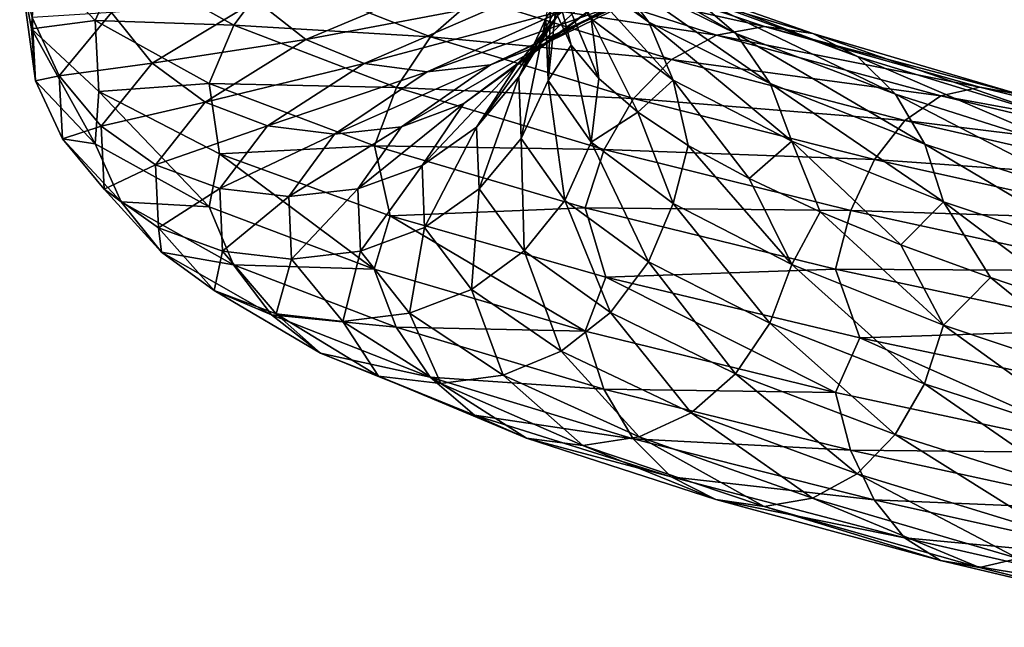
# Model space of a CAD drawing. Header units: metres. Extents: x -109 to 109, y -917 to 389.
# Tile 325 of 656: x -18.98 to -8.84, y -681.91 to -675.65. Entities that reach past the tile are written whole.
import ezdxf

# ---------------------------------------------------------------- set-up
doc = ezdxf.new("R2010")
doc.units = ezdxf.units.M
doc.layers.add('solid_24503124_XXX_01_SW0001', color=7, linetype='CONTINUOUS')

msp = doc.modelspace()

# ---------------------------------------------------------------- linework, layer by layer
at = {"layer": 'solid_24503124_XXX_01_SW0001'}
for points in [[(-12.49576, -675.673401, -4.252098), (-12.885909, -675.15802, -4.449414), (-13.774653, -674.523376, -2.110305)], [(-13.357596, -675.040039, -1.984124), (-12.49576, -675.673401, -4.252098), (-13.774653, -674.523376, -2.110305)], [(-11.599224, -675.789246, -6.596497), (-12.055293, -675.397156, -6.932753), (-13.39257, -674.764404, -4.700842)], [(-12.885909, -675.15802, -4.449414), (-11.599224, -675.789246, -6.596497), (-13.39257, -674.764404, -4.700842)], [(-13.525965, -675.874023, 7.977726), (-13.013413, -675.481689, 7.736134), (-11.770437, -674.849976, 9.90961)], [(-12.234032, -675.240845, 10.237216), (-13.525965, -675.874023, 7.977726), (-11.770437, -674.849976, 9.90961)], [(-13.855115, -676.116638, 5.37877), (-13.434393, -675.600891, 5.260705), (-12.618251, -674.967163, 7.546172)], [(-13.013413, -675.481689, 7.736134), (-13.855115, -676.116638, 5.37877), (-12.618251, -674.967163, 7.546172)], [(-18.810362, -675.006104, -0.082185), (-18.854233, -675.740601, -0.568693), (-18.975239, -675.093628, 2.729767)], [(-18.810362, -675.006104, -0.082185), (-18.196493, -675.656616, -3.332737), (-18.854233, -675.740601, -0.568693)], [(-17.927261, -675.056824, -3.267573), (-18.196493, -675.656616, -3.332737), (-18.810362, -675.006104, -0.082185)], [(-17.927261, -675.056824, -3.267573), (-16.77059, -675.703735, -6.314971), (-18.196493, -675.656616, -3.332737)], [(-16.379162, -675.1828, -6.135128), (-16.77059, -675.703735, -6.314971), (-17.927261, -675.056824, -3.267573)], [(-13.836221, -676.236389, 2.868035), (-13.557414, -675.638306, 2.835857), (-13.163684, -675.003601, 5.180105)], [(-13.434393, -675.600891, 5.260705), (-13.836221, -676.236389, 2.868035), (-13.163684, -675.003601, 5.180105)], [(-13.531578, -675.003296, 0.436928), (-13.458428, -675.564209, 0.720317), (-13.296122, -675.909363, -0.553749)], [(-13.531578, -675.003296, 0.436928), (-13.296122, -675.909363, -0.553749), (-13.012037, -676.25415, -1.806467)], [(-13.531578, -675.003296, 0.436928), (-13.012037, -676.25415, -1.806467), (-13.08998, -675.637817, -1.898509)], [(-12.245411, -676.270386, -4.120837), (-12.49576, -675.673401, -4.252098), (-13.357596, -675.040039, -1.984124)], [(-13.08998, -675.637817, -1.898509), (-12.245411, -676.270386, -4.120837), (-13.357596, -675.040039, -1.984124)], [(-18.975239, -675.093628, 2.729767), (-18.812277, -676.276367, -0.060201), (-18.84553, -675.624817, 3.247921)], [(-18.975239, -675.093628, 2.729767), (-18.854233, -675.740601, -0.568693), (-18.812277, -676.276367, -0.060201)], [(-13.749464, -675.173767, -8.160329), (-11.801052, -675.806641, -10.401692), (-14.286656, -675.422058, -8.544001)], [(-13.170556, -675.086487, -7.743714), (-11.304179, -675.717712, -9.890271), (-13.749464, -675.173767, -8.160329)], [(-11.304179, -675.717712, -9.890271), (-11.801052, -675.806641, -10.401692), (-13.749464, -675.173767, -8.160329)], [(-10.807487, -675.790344, -9.376216), (-11.304179, -675.717712, -9.890271), (-13.170556, -675.086487, -7.743714)], [(-12.591857, -675.160767, -7.324431), (-10.807487, -675.790344, -9.376216), (-13.170556, -675.086487, -7.743714)], [(-11.248032, -676.303528, -6.333859), (-11.599224, -675.789246, -6.596497), (-12.885909, -675.15802, -4.449414)], [(-12.49576, -675.673401, -4.252098), (-11.248032, -676.303528, -6.333859), (-12.885909, -675.15802, -4.449414)], [(-10.346959, -676.025208, -8.896666), (-10.807487, -675.790344, -9.376216), (-12.591857, -675.160767, -7.324431)], [(-12.055293, -675.397156, -6.932753), (-10.346959, -676.025208, -8.896666), (-12.591857, -675.160767, -7.324431)], [(-16.379162, -675.1828, -6.135128), (-14.743668, -675.82428, -8.867073), (-16.77059, -675.703735, -6.314971)], [(-16.539993, -675.448914, 9.350707), (-16.0285, -675.85083, 9.123463), (-14.497537, -675.210266, 11.802913)], [(-14.286656, -675.422058, -8.544001), (-14.743668, -675.82428, -8.867073), (-16.379162, -675.1828, -6.135128)], [(-14.497537, -675.210266, 11.802913), (-16.0285, -675.85083, 9.123463), (-13.953244, -675.460022, 11.430649)], [(-14.12844, -676.110779, 8.257788), (-13.525965, -675.874023, 7.977726), (-12.234032, -675.240845, 10.237216)], [(-12.778962, -675.475769, 10.618381), (-14.12844, -676.110779, 8.257788), (-12.234032, -675.240845, 10.237216)], [(-13.557414, -675.638306, 2.835857), (-13.533493, -676.27356, 0.458912), (-13.497637, -675.218872, 2.004135)], [(-13.533493, -676.27356, 0.458912), (-13.458428, -675.564209, 0.720317), (-13.497637, -675.218872, 2.004135)], [(-18.029139, -675.574463, 6.451318), (-17.609793, -676.095032, 6.351699), (-16.539993, -675.448914, 9.350707)], [(-16.539993, -675.448914, 9.350707), (-17.609793, -676.095032, 6.351699), (-16.0285, -675.85083, 9.123463)], [(-16.0285, -675.85083, 9.123463), (-15.426728, -676.098755, 8.852184), (-13.953244, -675.460022, 11.430649)], [(-13.953244, -675.460022, 11.430649), (-15.426728, -676.098755, 8.852184), (-13.366209, -675.548706, 11.025998)], [(-14.777701, -676.185547, 8.55645), (-14.12844, -676.110779, 8.257788), (-12.778962, -675.475769, 10.618381)], [(-13.366209, -675.548706, 11.025998), (-14.777701, -676.185547, 8.55645), (-12.778962, -675.475769, 10.618381)], [(-14.286656, -675.422058, -8.544001), (-12.262119, -676.056519, -10.873339), (-14.743668, -675.82428, -8.867073)], [(-11.801052, -675.806641, -10.401692), (-12.262119, -676.056519, -10.873339), (-14.286656, -675.422058, -8.544001)], [(-9.955518, -676.416016, -8.485719), (-10.346959, -676.025208, -8.896666), (-12.055293, -675.397156, -6.932753)], [(-11.599224, -675.789246, -6.596497), (-9.955518, -676.416016, -8.485719), (-12.055293, -675.397156, -6.932753)], [(-18.84553, -675.624817, 3.247921), (-18.568396, -676.224304, 3.236778), (-18.029139, -675.574463, 6.451318)], [(-18.029139, -675.574463, 6.451318), (-18.568396, -676.224304, 3.236778), (-17.609793, -676.095032, 6.351699)], [(-15.426728, -676.098755, 8.852184), (-14.777701, -676.185547, 8.55645), (-13.366209, -675.548706, 11.025998)], [(-14.400818, -676.51062, 5.527106), (-13.855115, -676.116638, 5.37877), (-13.013413, -675.481689, 7.736134)], [(-13.525965, -675.874023, 7.977726), (-14.400818, -676.51062, 5.527106), (-13.013413, -675.481689, 7.736134)], [(-13.533493, -676.27356, 0.458912), (-13.296122, -675.909363, -0.553749), (-13.458428, -675.564209, 0.720317)], [(-18.196493, -675.656616, -3.332737), (-18.159845, -676.386108, -3.794739), (-18.854233, -675.740601, -0.568693)], [(-18.84553, -675.624817, 3.247921), (-18.812277, -676.276367, -0.060201), (-18.568396, -676.224304, 3.236778)], [(-18.196493, -675.656616, -3.332737), (-17.022451, -676.304382, -6.426057), (-18.159845, -676.386108, -3.794739)], [(-16.77059, -675.703735, -6.314971), (-17.022451, -676.304382, -6.426057), (-18.196493, -675.656616, -3.332737)], [(-14.269526, -676.753479, 2.910845), (-13.836221, -676.236389, 2.868035), (-13.434393, -675.600891, 5.260705)], [(-13.855115, -676.116638, 5.37877), (-14.269526, -676.753479, 2.910845), (-13.434393, -675.600891, 5.260705)], [(-13.836221, -676.236389, 2.868035), (-13.811808, -676.872559, 0.441995), (-13.557414, -675.638306, 2.835857)], [(-13.811808, -676.872559, 0.441995), (-13.533493, -676.27356, 0.458912), (-13.557414, -675.638306, 2.835857)], [(-13.08998, -675.637817, -1.898509), (-13.012037, -676.25415, -1.806467), (-12.609491, -676.598328, -3.026422)], [(-13.08998, -675.637817, -1.898509), (-12.609491, -676.598328, -3.026422), (-12.245411, -676.270386, -4.120837)], [(-11.022681, -676.89978, -6.160683), (-11.248032, -676.303528, -6.333859), (-12.49576, -675.673401, -4.252098)], [(-12.245411, -676.270386, -4.120837), (-11.022681, -676.89978, -6.160683), (-12.49576, -675.673401, -4.252098)], [(-18.854233, -675.740601, -0.568693), (-18.198347, -676.92688, -3.311085), (-18.812277, -676.276367, -0.060201)], [(-18.854233, -675.740601, -0.568693), (-18.159845, -676.386108, -3.794739), (-18.198347, -676.92688, -3.311085)], [(-16.77059, -675.703735, -6.314971), (-15.096011, -676.346375, -9.112453), (-17.022451, -676.304382, -6.426057)], [(-14.743668, -675.82428, -8.867073), (-15.096011, -676.346375, -9.112453), (-16.77059, -675.703735, -6.314971)], [(-11.304179, -675.717712, -9.890271), (-9.088761, -676.342712, -11.676752), (-11.801052, -675.806641, -10.401692)], [(-8.689412, -676.41394, -11.083746), (-9.088761, -676.342712, -11.676752), (-11.304179, -675.717712, -9.890271)], [(-10.807487, -675.790344, -9.376216), (-8.689412, -676.41394, -11.083746), (-11.304179, -675.717712, -9.890271)], [(-17.609793, -676.095032, 6.351699), (-17.065214, -676.4953, 6.217518), (-16.0285, -675.85083, 9.123463)], [(-16.0285, -675.85083, 9.123463), (-17.065214, -676.4953, 6.217518), (-15.426728, -676.098755, 8.852184)], [(-14.743668, -675.82428, -8.867073), (-12.654368, -676.460022, -11.271255), (-15.096011, -676.346375, -9.112453)], [(-15.04226, -676.749268, 5.69755), (-14.400818, -676.51062, 5.527106), (-13.525965, -675.874023, 7.977726)], [(-14.12844, -676.110779, 8.257788), (-15.04226, -676.749268, 5.69755), (-13.525965, -675.874023, 7.977726)], [(-12.262119, -676.056519, -10.873339), (-12.654368, -676.460022, -11.271255), (-14.743668, -675.82428, -8.867073)], [(-11.801052, -675.806641, -10.401692), (-9.488256, -676.432983, -12.267153), (-12.262119, -676.056519, -10.873339)], [(-9.088761, -676.342712, -11.676752), (-9.488256, -676.432983, -12.267153), (-11.801052, -675.806641, -10.401692)], [(-9.654093, -676.92926, -8.165567), (-9.955518, -676.416016, -8.485719), (-11.599224, -675.789246, -6.596497)], [(-11.248032, -676.303528, -6.333859), (-9.654093, -676.92926, -8.165567), (-11.599224, -675.789246, -6.596497)], [(-8.319139, -676.647522, -10.530993), (-8.689412, -676.41394, -11.083746), (-10.807487, -675.790344, -9.376216)], [(-10.346959, -676.025208, -8.896666), (-8.319139, -676.647522, -10.530993), (-10.807487, -675.790344, -9.376216)], [(-13.533493, -676.27356, 0.458912), (-13.091833, -676.908081, -1.876857), (-13.296122, -675.909363, -0.553749)], [(-13.091833, -676.908081, -1.876857), (-13.012037, -676.25415, -1.806467), (-13.296122, -675.909363, -0.553749)], [(-12.262119, -676.056519, -10.873339), (-9.858962, -676.684143, -12.812088), (-12.654368, -676.460022, -11.271255)], [(-9.488256, -676.432983, -12.267153), (-9.858962, -676.684143, -12.812088), (-12.262119, -676.056519, -10.873339)], [(-8.004414, -677.037231, -10.057825), (-8.319139, -676.647522, -10.530993), (-10.346959, -676.025208, -8.896666)], [(-9.955518, -676.416016, -8.485719), (-8.004414, -677.037231, -10.057825), (-10.346959, -676.025208, -8.896666)], [(-18.568396, -676.224304, 3.236778), (-18.136507, -676.743591, 3.212169), (-17.609793, -676.095032, 6.351699)], [(-17.609793, -676.095032, 6.351699), (-18.136507, -676.743591, 3.212169), (-17.065214, -676.4953, 6.217518)], [(-17.065214, -676.4953, 6.217518), (-16.42452, -676.741394, 6.055729), (-15.426728, -676.098755, 8.852184)], [(-15.426728, -676.098755, 8.852184), (-16.42452, -676.741394, 6.055729), (-14.777701, -676.185547, 8.55645)], [(-16.42452, -676.741394, 6.055729), (-15.733516, -676.826111, 5.878082), (-14.777701, -676.185547, 8.55645)], [(-15.733516, -676.826111, 5.878082), (-15.04226, -676.749268, 5.69755), (-14.12844, -676.110779, 8.257788)], [(-14.777701, -676.185547, 8.55645), (-15.733516, -676.826111, 5.878082), (-14.12844, -676.110779, 8.257788)], [(-14.831551, -677.14917, 2.96157), (-14.269526, -676.753479, 2.910845), (-13.855115, -676.116638, 5.37877)], [(-14.400818, -676.51062, 5.527106), (-14.831551, -677.14917, 2.96157), (-13.855115, -676.116638, 5.37877)], [(-18.812277, -676.276367, -0.060201), (-18.535633, -676.875, -0.022544), (-18.568396, -676.224304, 3.236778)], [(-18.812277, -676.276367, -0.060201), (-18.198347, -676.92688, -3.311085), (-18.535633, -676.875, -0.022544)], [(-18.568396, -676.224304, 3.236778), (-18.535633, -676.875, -0.022544), (-18.136507, -676.743591, 3.212169)], [(-14.269526, -676.753479, 2.910845), (-14.244349, -677.39093, 0.408505), (-13.836221, -676.236389, 2.868035)], [(-14.244349, -677.39093, 0.408505), (-13.811808, -676.872559, 0.441995), (-13.836221, -676.236389, 2.868035)], [(-13.811808, -676.872559, 0.441995), (-13.361065, -677.507935, -1.942021), (-13.533493, -676.27356, 0.458912)], [(-13.361065, -677.507935, -1.942021), (-13.091833, -676.908081, -1.876857), (-13.533493, -676.27356, 0.458912)], [(-13.091833, -676.908081, -1.876857), (-12.609491, -676.598328, -3.026422), (-13.012037, -676.25415, -1.806467)], [(-12.245411, -676.270386, -4.120837), (-12.609491, -676.598328, -3.026422), (-12.091917, -676.941711, -4.202289)], [(-12.245411, -676.270386, -4.120837), (-12.091917, -676.941711, -4.202289), (-11.463462, -677.284119, -5.323144)], [(-12.245411, -676.270386, -4.120837), (-11.463462, -677.284119, -5.323144), (-11.022681, -676.89978, -6.160683)], [(-18.159845, -676.386108, -3.794739), (-17.024183, -677.574646, -6.404721), (-18.198347, -676.92688, -3.311085)], [(-17.022451, -676.304382, -6.426057), (-16.916412, -677.028137, -6.848884), (-18.159845, -676.386108, -3.794739)], [(-18.159845, -676.386108, -3.794739), (-16.916412, -677.028137, -6.848884), (-17.024183, -677.574646, -6.404721)], [(-17.022451, -676.304382, -6.426057), (-15.322722, -676.947754, -9.265706), (-16.916412, -677.028137, -6.848884)], [(-15.096011, -676.346375, -9.112453), (-15.322722, -676.947754, -9.265706), (-17.022451, -676.304382, -6.426057)], [(-15.096011, -676.346375, -9.112453), (-12.956781, -676.983154, -11.574337), (-15.322722, -676.947754, -9.265706)], [(-12.654368, -676.460022, -11.271255), (-12.956781, -676.983154, -11.574337), (-15.096011, -676.346375, -9.112453)], [(-9.460676, -677.524902, -7.955486), (-9.654093, -676.92926, -8.165567), (-11.248032, -676.303528, -6.333859)], [(-11.022681, -676.89978, -6.160683), (-9.460676, -677.524902, -7.955486), (-11.248032, -676.303528, -6.333859)], [(-9.088761, -676.342712, -11.676752), (-6.593505, -676.960388, -13.0484), (-9.488256, -676.432983, -12.267153)], [(-6.303794, -677.03064, -12.39467), (-6.593505, -676.960388, -13.0484), (-9.088761, -676.342712, -11.676752)], [(-8.689412, -676.41394, -11.083746), (-6.303794, -677.03064, -12.39467), (-9.088761, -676.342712, -11.676752)], [(-12.654368, -676.460022, -11.271255), (-10.174337, -677.088684, -13.272354), (-12.956781, -676.983154, -11.574337)], [(-9.858962, -676.684143, -12.812088), (-10.174337, -677.088684, -13.272354), (-12.654368, -676.460022, -11.271255)], [(-7.762063, -677.549683, -9.689761), (-8.004414, -677.037231, -10.057825), (-9.955518, -676.416016, -8.485719)], [(-9.654093, -676.92926, -8.165567), (-7.762063, -677.549683, -9.689761), (-9.955518, -676.416016, -8.485719)], [(-9.488256, -676.432983, -12.267153), (-6.883321, -677.051758, -13.699547), (-9.858962, -676.684143, -12.812088)], [(-6.593505, -676.960388, -13.0484), (-6.883321, -677.051758, -13.699547), (-9.488256, -676.432983, -12.267153)], [(-18.136507, -676.743591, 3.212169), (-17.57564, -677.142212, 3.175397), (-17.065214, -676.4953, 6.217518)], [(-17.065214, -676.4953, 6.217518), (-17.57564, -677.142212, 3.175397), (-16.42452, -676.741394, 6.055729)], [(-15.49218, -677.389832, 3.017278), (-14.831551, -677.14917, 2.96157), (-14.400818, -676.51062, 5.527106)], [(-15.04226, -676.749268, 5.69755), (-15.49218, -677.389832, 3.017278), (-14.400818, -676.51062, 5.527106)], [(-13.091833, -676.908081, -1.876857), (-12.247145, -677.540649, -4.099502), (-12.609491, -676.598328, -3.026422)], [(-12.247145, -677.540649, -4.099502), (-12.091917, -676.941711, -4.202289), (-12.609491, -676.598328, -3.026422)], [(-9.858962, -676.684143, -12.812088), (-7.152253, -677.303894, -14.30085), (-10.174337, -677.088684, -13.272354)], [(-6.883321, -677.051758, -13.699547), (-7.152253, -677.303894, -14.30085), (-9.858962, -676.684143, -12.812088)], [(-18.535633, -676.875, -0.022544), (-18.104506, -677.392944, 0.028898), (-18.136507, -676.743591, 3.212169)], [(-18.136507, -676.743591, 3.212169), (-18.104506, -677.392944, 0.028898), (-17.57564, -677.142212, 3.175397)], [(-17.57564, -677.142212, 3.175397), (-16.915785, -677.38623, 3.12821), (-16.42452, -676.741394, 6.055729)], [(-16.42452, -676.741394, 6.055729), (-16.915785, -677.38623, 3.12821), (-15.733516, -676.826111, 5.878082)], [(-16.204111, -677.468811, 3.074164), (-15.49218, -677.389832, 3.017278), (-15.04226, -676.749268, 5.69755)], [(-15.733516, -676.826111, 5.878082), (-16.204111, -677.468811, 3.074164), (-15.04226, -676.749268, 5.69755)], [(-14.831551, -677.14917, 2.96157), (-14.805381, -677.78833, 0.360264), (-14.269526, -676.753479, 2.910845)], [(-14.805381, -677.78833, 0.360264), (-14.244349, -677.39093, 0.408505), (-14.269526, -676.753479, 2.910845)], [(-18.535633, -676.875, -0.022544), (-17.930731, -677.524658, -3.22547), (-18.104506, -677.392944, 0.028898)], [(-18.198347, -676.92688, -3.311085), (-17.930731, -677.524658, -3.22547), (-18.535633, -676.875, -0.022544)], [(-16.915785, -677.38623, 3.12821), (-16.204111, -677.468811, 3.074164), (-15.733516, -676.826111, 5.878082)], [(-14.244349, -677.39093, 0.408505), (-13.77949, -678.027649, -2.050496), (-13.811808, -676.872559, 0.441995)], [(-13.77949, -678.027649, -2.050496), (-13.361065, -677.507935, -1.942021), (-13.811808, -676.872559, 0.441995)], [(-18.198347, -676.92688, -3.311085), (-17.024183, -677.574646, -6.404721), (-17.930731, -677.524658, -3.22547)], [(-15.322722, -676.947754, -9.265706), (-15.158533, -677.665833, -9.64186), (-16.916412, -677.028137, -6.848884)], [(-15.322722, -676.947754, -9.265706), (-13.151367, -677.585144, -11.76472), (-15.158533, -677.665833, -9.64186)], [(-12.956781, -676.983154, -11.574337), (-13.151367, -677.585144, -11.76472), (-15.322722, -676.947754, -9.265706)], [(-13.361065, -677.507935, -1.942021), (-12.499005, -678.141296, -4.210587), (-13.091833, -676.908081, -1.876857)], [(-12.956781, -676.983154, -11.574337), (-10.417483, -677.612671, -13.623506), (-13.151367, -677.585144, -11.76472)], [(-12.499005, -678.141296, -4.210587), (-12.247145, -677.540649, -4.099502), (-13.091833, -676.908081, -1.876857)], [(-10.174337, -677.088684, -13.272354), (-10.417483, -677.612671, -13.623506), (-12.956781, -676.983154, -11.574337)], [(-12.247145, -677.540649, -4.099502), (-11.024241, -678.170044, -6.139637), (-12.091917, -676.941711, -4.202289)], [(-11.024241, -678.170044, -6.139637), (-11.463462, -677.284119, -5.323144), (-12.091917, -676.941711, -4.202289)], [(-11.022681, -676.89978, -6.160683), (-11.463462, -677.284119, -5.323144), (-10.730527, -677.625427, -6.379038)], [(-11.022681, -676.89978, -6.160683), (-10.730527, -677.625427, -6.379038), (-9.899918, -677.965454, -7.360247)], [(-11.022681, -676.89978, -6.160683), (-9.899918, -677.965454, -7.360247), (-9.460676, -677.524902, -7.955486)], [(-7.606552, -678.144775, -9.448936), (-7.762063, -677.549683, -9.689761), (-9.654093, -676.92926, -8.165567)], [(-9.460676, -677.524902, -7.955486), (-7.606552, -678.144775, -9.448936), (-9.654093, -676.92926, -8.165567)], [(-16.916412, -677.028137, -6.848884), (-15.324283, -678.218018, -9.24466), (-17.024183, -677.574646, -6.404721)], [(-16.916412, -677.028137, -6.848884), (-15.158533, -677.665833, -9.64186), (-15.324283, -678.218018, -9.24466)], [(-10.174337, -677.088684, -13.272354), (-7.381044, -677.70929, -14.809072), (-10.417483, -677.612671, -13.623506)], [(-7.152253, -677.303894, -14.30085), (-7.381044, -677.70929, -14.809072), (-10.174337, -677.088684, -13.272354)], [(-18.104506, -677.392944, 0.028898), (-17.54463, -677.789795, 0.090888), (-17.57564, -677.142212, 3.175397)], [(-17.57564, -677.142212, 3.175397), (-17.54463, -677.789795, 0.090888), (-16.915785, -677.38623, 3.12821)], [(-15.49218, -677.389832, 3.017278), (-15.464845, -678.031006, 0.299643), (-14.831551, -677.14917, 2.96157)], [(-15.464845, -678.031006, 0.299643), (-14.805381, -677.78833, 0.360264), (-14.831551, -677.14917, 2.96157)], [(-11.024241, -678.170044, -6.139637), (-10.730527, -677.625427, -6.379038), (-11.463462, -677.284119, -5.323144)], [(-18.104506, -677.392944, 0.028898), (-17.513674, -678.041321, -3.099289), (-17.54463, -677.789795, 0.090888)], [(-17.930731, -677.524658, -3.22547), (-17.513674, -678.041321, -3.099289), (-18.104506, -677.392944, 0.028898)], [(-17.54463, -677.789795, 0.090888), (-16.885937, -678.03186, 0.159894), (-16.915785, -677.38623, 3.12821)], [(-16.915785, -677.38623, 3.12821), (-16.885937, -678.03186, 0.159894), (-16.204111, -677.468811, 3.074164)], [(-16.204111, -677.468811, 3.074164), (-16.17552, -678.112244, 0.231166), (-15.49218, -677.389832, 3.017278)], [(-16.17552, -678.112244, 0.231166), (-15.464845, -678.031006, 0.299643), (-15.49218, -677.389832, 3.017278)], [(-14.805381, -677.78833, 0.360264), (-14.322214, -678.426758, -2.195996), (-14.244349, -677.39093, 0.408505)], [(-14.322214, -678.426758, -2.195996), (-13.77949, -678.027649, -2.050496), (-14.244349, -677.39093, 0.408505)], [(-16.885937, -678.03186, 0.159894), (-16.17552, -678.112244, 0.231166), (-16.204111, -677.468811, 3.074164)], [(-17.930731, -677.524658, -3.22547), (-16.773834, -678.171692, -6.27346), (-17.513674, -678.041321, -3.099289)], [(-17.024183, -677.574646, -6.404721), (-16.773834, -678.171692, -6.27346), (-17.930731, -677.524658, -3.22547)], [(-17.024183, -677.574646, -6.404721), (-15.324283, -678.218018, -9.24466), (-16.773834, -678.171692, -6.27346)], [(-13.151367, -677.585144, -11.76472), (-12.93957, -678.298035, -12.089501), (-15.158533, -677.665833, -9.64186)], [(-13.77949, -678.027649, -2.050496), (-12.890433, -678.662292, -4.39043), (-13.361065, -677.507935, -1.942021)], [(-12.890433, -678.662292, -4.39043), (-12.499005, -678.141296, -4.210587), (-13.361065, -677.507935, -1.942021)], [(-13.151367, -677.585144, -11.76472), (-10.573933, -678.21521, -13.844818), (-12.93957, -678.298035, -12.089501)], [(-10.417483, -677.612671, -13.623506), (-10.573933, -678.21521, -13.844818), (-13.151367, -677.585144, -11.76472)], [(-12.499005, -678.141296, -4.210587), (-11.250953, -678.771423, -6.292891), (-12.247145, -677.540649, -4.099502)], [(-11.250953, -678.771423, -6.292891), (-11.024241, -678.170044, -6.139637), (-12.247145, -677.540649, -4.099502)], [(-9.460676, -677.524902, -7.955486), (-9.899918, -677.965454, -7.360247), (-8.978598, -678.303955, -8.257335)], [(-9.460676, -677.524902, -7.955486), (-8.978598, -678.303955, -8.257335), (-7.975266, -678.640808, -9.062419)], [(-9.460676, -677.524902, -7.955486), (-7.975266, -678.640808, -9.062419), (-7.606552, -678.144775, -9.448936)], [(-15.158533, -677.665833, -9.64186), (-13.152706, -678.855408, -11.743929), (-15.324283, -678.218018, -9.24466)], [(-15.158533, -677.665833, -9.64186), (-12.93957, -678.298035, -12.089501), (-13.152706, -678.855408, -11.743929)], [(-11.024241, -678.170044, -6.139637), (-9.462015, -678.795166, -7.934696), (-10.730527, -677.625427, -6.379038)], [(-9.462015, -678.795166, -7.934696), (-9.899918, -677.965454, -7.360247), (-10.730527, -677.625427, -6.379038)], [(-10.417483, -677.612671, -13.623506), (-7.557436, -678.233948, -15.197195), (-10.573933, -678.21521, -13.844818)], [(-7.381044, -677.70929, -14.809072), (-7.557436, -678.233948, -15.197195), (-10.417483, -677.612671, -13.623506)], [(-17.54463, -677.789795, 0.090888), (-16.972067, -678.436523, -2.94024), (-16.885937, -678.03186, 0.159894)], [(-17.513674, -678.041321, -3.099289), (-16.972067, -678.436523, -2.94024), (-17.54463, -677.789795, 0.090888)], [(-15.464845, -678.031006, 0.299643), (-14.960156, -678.671448, -2.37094), (-14.805381, -677.78833, 0.360264)], [(-14.960156, -678.671448, -2.37094), (-14.322214, -678.426758, -2.195996), (-14.805381, -677.78833, 0.360264)], [(-9.462015, -678.795166, -7.934696), (-8.978598, -678.303955, -8.257335), (-9.899918, -677.965454, -7.360247)], [(-17.513674, -678.041321, -3.099289), (-16.383686, -678.687073, -6.076144), (-16.972067, -678.436523, -2.94024)], [(-16.773834, -678.171692, -6.27346), (-16.383686, -678.687073, -6.076144), (-17.513674, -678.041321, -3.099289)], [(-16.972067, -678.436523, -2.94024), (-16.334871, -678.676514, -2.757045), (-16.885937, -678.03186, 0.159894)], [(-16.885937, -678.03186, 0.159894), (-16.334871, -678.676514, -2.757045), (-16.17552, -678.112244, 0.231166)], [(-16.334871, -678.676514, -2.757045), (-15.647638, -678.754761, -2.562617), (-16.17552, -678.112244, 0.231166)], [(-16.17552, -678.112244, 0.231166), (-15.647638, -678.754761, -2.562617), (-15.464845, -678.031006, 0.299643)], [(-15.647638, -678.754761, -2.562617), (-14.960156, -678.671448, -2.37094), (-15.464845, -678.031006, 0.299643)], [(-14.322214, -678.426758, -2.195996), (-13.398141, -679.062988, -4.6285), (-13.77949, -678.027649, -2.050496)], [(-13.398141, -679.062988, -4.6285), (-12.890433, -678.662292, -4.39043), (-13.77949, -678.027649, -2.050496)], [(-16.773834, -678.171692, -6.27346), (-15.098932, -678.81427, -9.071485), (-16.383686, -678.687073, -6.076144)], [(-15.324283, -678.218018, -9.24466), (-15.098932, -678.81427, -9.071485), (-16.773834, -678.171692, -6.27346)], [(-10.573933, -678.21521, -13.844818), (-10.325134, -678.923218, -14.115538), (-12.93957, -678.298035, -12.089501)], [(-12.890433, -678.662292, -4.39043), (-11.603296, -679.293579, -6.53827), (-12.499005, -678.141296, -4.210587)], [(-11.603296, -679.293579, -6.53827), (-11.250953, -678.771423, -6.292891), (-12.499005, -678.141296, -4.210587)], [(-11.250953, -678.771423, -6.292891), (-9.6566, -679.397217, -8.125078), (-11.024241, -678.170044, -6.139637)], [(-9.6566, -679.397217, -8.125078), (-9.462015, -678.795166, -7.934696), (-11.024241, -678.170044, -6.139637)], [(-10.573933, -678.21521, -13.844818), (-7.670933, -678.836914, -15.442296), (-10.325134, -678.923218, -14.115538)], [(-7.557436, -678.233948, -15.197195), (-7.670933, -678.836914, -15.442296), (-10.573933, -678.21521, -13.844818)], [(-15.324283, -678.218018, -9.24466), (-13.152706, -678.855408, -11.743929), (-15.098932, -678.81427, -9.071485)], [(-12.93957, -678.298035, -12.089501), (-10.575009, -679.485535, -13.824241), (-13.152706, -678.855408, -11.743929)], [(-12.93957, -678.298035, -12.089501), (-10.325134, -678.923218, -14.115538), (-10.575009, -679.485535, -13.824241)], [(-9.462015, -678.795166, -7.934696), (-7.607629, -679.415039, -9.428358), (-8.978598, -678.303955, -8.257335)], [(-7.607629, -679.415039, -9.428358), (-7.975266, -678.640808, -9.062419), (-8.978598, -678.303955, -8.257335)], [(-16.972067, -678.436523, -2.94024), (-15.877026, -679.080627, -5.824716), (-16.334871, -678.676514, -2.757045)], [(-16.383686, -678.687073, -6.076144), (-15.877026, -679.080627, -5.824716), (-16.972067, -678.436523, -2.94024)], [(-14.960156, -678.671448, -2.37094), (-13.994923, -679.30957, -4.912254), (-14.322214, -678.426758, -2.195996)], [(-13.994923, -679.30957, -4.912254), (-13.398141, -679.062988, -4.6285), (-14.322214, -678.426758, -2.195996)], [(-16.383686, -678.687073, -6.076144), (-14.74774, -679.328552, -8.808847), (-15.877026, -679.080627, -5.824716)], [(-15.098932, -678.81427, -9.071485), (-14.74774, -679.328552, -8.808847), (-16.383686, -678.687073, -6.076144)], [(-16.334871, -678.676514, -2.757045), (-15.280941, -679.318787, -5.532838), (-15.647638, -678.754761, -2.562617)], [(-15.877026, -679.080627, -5.824716), (-15.280941, -679.318787, -5.532838), (-16.334871, -678.676514, -2.757045)], [(-15.647638, -678.754761, -2.562617), (-14.638048, -679.394958, -5.221192), (-14.960156, -678.671448, -2.37094)], [(-14.638048, -679.394958, -5.221192), (-13.994923, -679.30957, -4.912254), (-14.960156, -678.671448, -2.37094)], [(-13.398141, -679.062988, -4.6285), (-12.060308, -679.69574, -6.861343), (-12.890433, -678.662292, -4.39043)], [(-12.060308, -679.69574, -6.861343), (-11.603296, -679.293579, -6.53827), (-12.890433, -678.662292, -4.39043)], [(-15.280941, -679.318787, -5.532838), (-14.638048, -679.394958, -5.221192), (-15.647638, -678.754761, -2.562617)], [(-15.098932, -678.81427, -9.071485), (-12.959289, -679.45105, -11.533848), (-14.74774, -679.328552, -8.808847)], [(-13.152706, -678.855408, -11.743929), (-12.959289, -679.45105, -11.533848), (-15.098932, -678.81427, -9.071485)], [(-11.603296, -679.293579, -6.53827), (-9.959014, -679.920349, -8.42816), (-11.250953, -678.771423, -6.292891)], [(-9.959014, -679.920349, -8.42816), (-9.6566, -679.397217, -8.125078), (-11.250953, -678.771423, -6.292891)], [(-9.6566, -679.397217, -8.125078), (-7.764079, -680.017578, -9.64967), (-9.462015, -678.795166, -7.934696)], [(-7.764079, -680.017578, -9.64967), (-7.607629, -679.415039, -9.428358), (-9.462015, -678.795166, -7.934696)], [(-13.152706, -678.855408, -11.743929), (-10.575009, -679.485535, -13.824241), (-12.959289, -679.45105, -11.533848)], [(-10.325134, -678.923218, -14.115538), (-7.671714, -680.107178, -15.421883), (-10.575009, -679.485535, -13.824241)], [(-7.670933, -678.836914, -15.442296), (-7.397508, -679.539795, -15.656157), (-10.325134, -678.923218, -14.115538)], [(-10.325134, -678.923218, -14.115538), (-7.397508, -679.539795, -15.656157), (-7.671714, -680.107178, -15.421883)], [(-15.877026, -679.080627, -5.824716), (-14.291671, -679.720642, -8.47259), (-15.280941, -679.318787, -5.532838)], [(-14.74774, -679.328552, -8.808847), (-14.291671, -679.720642, -8.47259), (-15.877026, -679.080627, -5.824716)], [(-13.994923, -679.30957, -4.912254), (-12.5975, -679.944031, -7.245015), (-13.398141, -679.062988, -4.6285)], [(-12.5975, -679.944031, -7.245015), (-12.060308, -679.69574, -6.861343), (-13.398141, -679.062988, -4.6285)], [(-15.280941, -679.318787, -5.532838), (-13.755107, -679.957031, -8.080912), (-14.638048, -679.394958, -5.221192)], [(-14.291671, -679.720642, -8.47259), (-13.755107, -679.957031, -8.080912), (-15.280941, -679.318787, -5.532838)], [(-14.74774, -679.328552, -8.808847), (-12.657864, -679.964294, -11.213696), (-14.291671, -679.720642, -8.47259)], [(-12.959289, -679.45105, -11.533848), (-12.657864, -679.964294, -11.213696), (-14.74774, -679.328552, -8.808847)], [(-14.638048, -679.394958, -5.221192), (-13.176408, -680.031311, -7.661629), (-13.994923, -679.30957, -4.912254)], [(-13.176408, -680.031311, -7.661629), (-12.5975, -679.944031, -7.245015), (-13.994923, -679.30957, -4.912254)], [(-12.060308, -679.69574, -6.861343), (-10.351263, -680.323792, -8.826077), (-11.603296, -679.293579, -6.53827)], [(-10.351263, -680.323792, -8.826077), (-9.959014, -679.920349, -8.42816), (-11.603296, -679.293579, -6.53827)], [(-13.755107, -679.957031, -8.080912), (-13.176408, -680.031311, -7.661629), (-14.638048, -679.394958, -5.221192)], [(-9.959014, -679.920349, -8.42816), (-8.007224, -680.541565, -10.000821), (-9.6566, -679.397217, -8.125078)], [(-8.007224, -680.541565, -10.000821), (-7.764079, -680.017578, -9.64967), (-9.6566, -679.397217, -8.125078)], [(-12.959289, -679.45105, -11.533848), (-10.419499, -680.080627, -13.583415), (-12.657864, -679.964294, -11.213696)], [(-10.575009, -679.485535, -13.824241), (-10.419499, -680.080627, -13.583415), (-12.959289, -679.45105, -11.533848)], [(-10.575009, -679.485535, -13.824241), (-7.671714, -680.107178, -15.421883), (-10.419499, -680.080627, -13.583415)], [(-14.291671, -679.720642, -8.47259), (-12.266423, -680.355103, -10.80275), (-13.755107, -679.957031, -8.080912)], [(-12.657864, -679.964294, -11.213696), (-12.266423, -680.355103, -10.80275), (-14.291671, -679.720642, -8.47259)], [(-12.5975, -679.944031, -7.245015), (-10.81233, -680.573669, -9.297723), (-12.060308, -679.69574, -6.861343)], [(-10.81233, -680.573669, -9.297723), (-10.351263, -680.323792, -8.826077), (-12.060308, -679.69574, -6.861343)], [(-10.351263, -680.323792, -8.826077), (-8.322599, -680.946106, -10.461088), (-9.959014, -679.920349, -8.42816)], [(-8.322599, -680.946106, -10.461088), (-8.007224, -680.541565, -10.000821), (-9.959014, -679.920349, -8.42816)], [(-13.755107, -679.957031, -8.080912), (-11.805895, -680.589966, -10.323199), (-13.176408, -680.031311, -7.661629)], [(-12.266423, -680.355103, -10.80275), (-11.805895, -680.589966, -10.323199), (-13.755107, -679.957031, -8.080912)], [(-13.176408, -680.031311, -7.661629), (-11.309202, -680.662598, -9.809144), (-12.5975, -679.944031, -7.245015)], [(-11.805895, -680.589966, -10.323199), (-11.309202, -680.662598, -9.809144), (-13.176408, -680.031311, -7.661629)], [(-12.657864, -679.964294, -11.213696), (-10.177148, -680.593018, -13.21535), (-12.266423, -680.355103, -10.80275)], [(-10.419499, -680.080627, -13.583415), (-10.177148, -680.593018, -13.21535), (-12.657864, -679.964294, -11.213696)], [(-11.309202, -680.662598, -9.809144), (-10.81233, -680.573669, -9.297723), (-12.5975, -679.944031, -7.245015)], [(-10.419499, -680.080627, -13.583415), (-7.558898, -680.701843, -15.157411), (-10.177148, -680.593018, -13.21535)], [(-7.671714, -680.107178, -15.421883), (-7.558898, -680.701843, -15.157411), (-10.419499, -680.080627, -13.583415)], [(-10.81233, -680.573669, -9.297723), (-8.693306, -681.197266, -11.006022), (-10.351263, -680.323792, -8.826077)], [(-8.693306, -681.197266, -11.006022), (-8.322599, -680.946106, -10.461088), (-10.351263, -680.323792, -8.826077)], [(-12.266423, -680.355103, -10.80275), (-9.862422, -680.982727, -12.742183), (-11.805895, -680.589966, -10.323199)], [(-10.177148, -680.593018, -13.21535), (-9.862422, -680.982727, -12.742183), (-12.266423, -680.355103, -10.80275)], [(-11.805895, -680.589966, -10.323199), (-9.492149, -681.216309, -12.18943), (-11.309202, -680.662598, -9.809144)], [(-9.862422, -680.982727, -12.742183), (-9.492149, -681.216309, -12.18943), (-11.805895, -680.589966, -10.323199)], [(-11.309202, -680.662598, -9.809144), (-9.0928, -681.287598, -11.596423), (-10.81233, -680.573669, -9.297723)], [(-9.0928, -681.287598, -11.596423), (-8.693306, -681.197266, -11.006022), (-10.81233, -680.573669, -9.297723)], [(-10.177148, -680.593018, -13.21535), (-7.383083, -681.213623, -14.752496), (-9.862422, -680.982727, -12.742183)], [(-7.558898, -680.701843, -15.157411), (-7.383083, -681.213623, -14.752496), (-10.177148, -680.593018, -13.21535)], [(-9.492149, -681.216309, -12.18943), (-9.0928, -681.287598, -11.596423), (-11.309202, -680.662598, -9.809144)], [(-9.862422, -680.982727, -12.742183), (-7.154763, -681.602478, -14.231472), (-9.492149, -681.216309, -12.18943)], [(-7.383083, -681.213623, -14.752496), (-7.154763, -681.602478, -14.231472), (-9.862422, -680.982727, -12.742183)], [(-9.492149, -681.216309, -12.18943), (-6.886146, -681.835083, -13.622416), (-9.0928, -681.287598, -11.596423)], [(-7.154763, -681.602478, -14.231472), (-6.886146, -681.835083, -13.622416), (-9.492149, -681.216309, -12.18943)], [(-9.0928, -681.287598, -11.596423), (-6.596435, -681.905273, -12.968685), (-8.693306, -681.197266, -11.006022)], [(-6.886146, -681.835083, -13.622416), (-6.596435, -681.905273, -12.968685), (-9.0928, -681.287598, -11.596423)]]:
    msp.add_3dface(points, dxfattribs=at)

doc.saveas('drawing.dxf')
